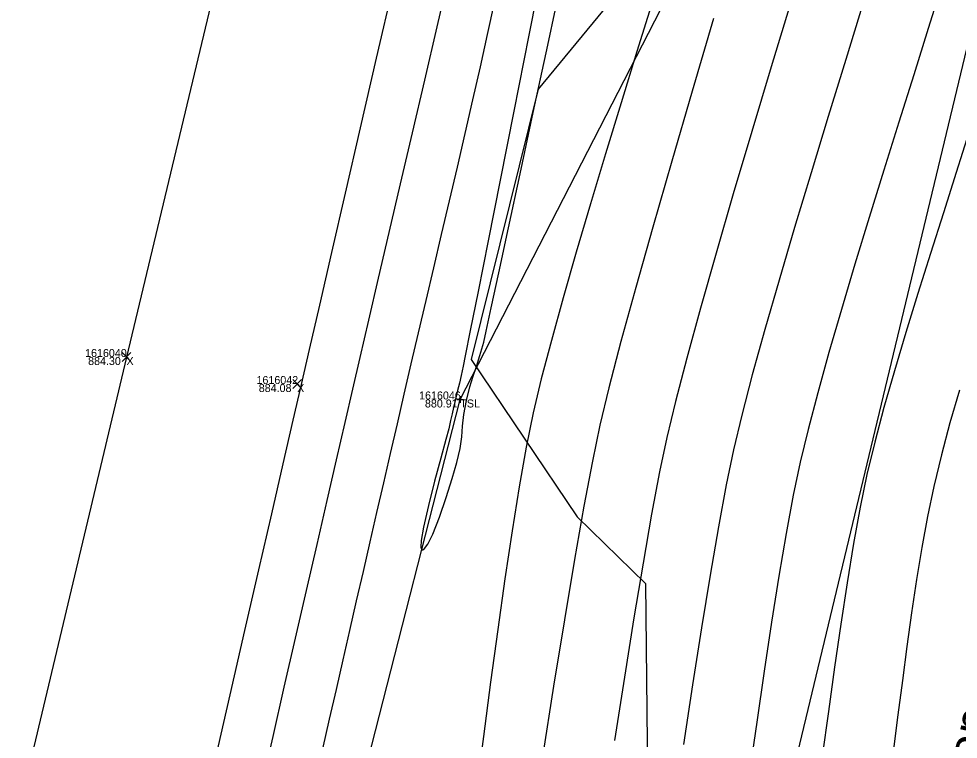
# Model space of a CAD drawing. Extents: x 1957117 to 1971063, y 701601 to 715861.
# Drawn here: x 1963151.73 to 1963192.8, y 705546.9 to 705578.39 of the extents above; entities that cross this region are included whole.
import ezdxf

# ---------------------------------------------------------------- set-up
doc = ezdxf.new("R2010")
doc.units = 0
for name, color, linetype in [('AP_X_Lights', 7, 'Continuous'), ('DT_X_Break_Line', 7, 'Continuous'), ('DT_X_Contour_Major', 7, 'Continuous'), ('DT_X_Contour_Minor', 7, 'Continuous'), ('DT_X_TIN_Hull', 7, 'Continuous'), ('HY_X_Water_Edge', 7, 'Continuous'), ('PV_P_Drive', 7, 'Continuous'), ('PV_P_Shoulder', 7, 'Continuous'), ('RS_Raster1', 7, 'Continuous'), ('RW_X_Esmt_RR', 7, 'Continuous'), ('RW_X_Text', 7, 'Continuous'), ('SC_Scratch1', 7, 'Continuous'), ('SC_Shading5', 7, 'Continuous'), ('VG_X_Tree_Line_Rt', 7, 'Continuous')]:
    doc.layers.add(name, color=color, linetype=linetype)

msp = doc.modelspace()

# ---------------------------------------------------------------- linework, layer by layer
at = {"layer": 'AP_X_Lights'}
for p, q in [((1963156.244, 705563.411), (1963156.632, 705563.801)), ((1963156.244, 705563.801), (1963156.632, 705563.411)), ((1963163.705, 705562.23), (1963164.093, 705562.62)), ((1963163.705, 705562.62), (1963164.093, 705562.23))]:
    msp.add_line(p, q, dxfattribs=at)
at = {"layer": 'DT_X_Break_Line'}
msp.add_lwpolyline([(1963059.618, 705072.384), (1963067.267, 705121.949), (1963084.435, 705172.155), (1963089.948, 705219.61), (1963104.733, 705267.194), (1963118.935, 705315.406), (1963122.413, 705362.88), (1963135.773, 705414.457), (1963142.701, 705466.671), (1963157.121, 705507.344), (1963171.033, 705561.75), (1963190.964, 705600.578), (1963199.065, 705656.682), (1963210.848, 705704.455), (1963218.329, 705756.178)], dxfattribs=at)
at = {"layer": 'DT_X_Contour_Major'}
msp.add_lwpolyline([(1963188.645, 705579.09), (1963187.88, 705576.615), (1963187.115, 705574.126), (1963186.366, 705571.663), (1963185.645, 705569.262), (1963184.967, 705566.964), (1963184.347, 705564.805), (1963183.799, 705562.825), (1963183.337, 705561.061), (1963182.975, 705559.551), (1963182.655, 705558.015), (1963182.313, 705556.176), (1963181.952, 705554.077), (1963181.576, 705551.765), (1963181.19, 705549.282), (1963180.797, 705546.674)], dxfattribs=at)
msp.add_lwpolyline([(1963188.645, 705579.09), (1963187.88, 705576.615), (1963187.115, 705574.126), (1963186.366, 705571.663), (1963185.645, 705569.262), (1963184.967, 705566.964), (1963184.347, 705564.805), (1963183.799, 705562.825), (1963183.337, 705561.061), (1963182.975, 705559.551), (1963182.655, 705558.015), (1963182.313, 705556.176), (1963181.952, 705554.077), (1963181.576, 705551.765), (1963181.19, 705549.282), (1963180.797, 705546.674)], dxfattribs=at)
at = {"layer": 'DT_X_Contour_Minor'}
for points in [[(1963174.731, 705581.21), (1963174.029, 705577.669), (1963173.371, 705574.352), (1963172.772, 705571.331), (1963172.246, 705568.678), (1963171.808, 705566.468), (1963171.47, 705564.771), (1963171.249, 705563.661), (1963171.159, 705563.211), (1963171.068, 705562.796), (1963170.991, 705562.467), (1963170.915, 705562.149), (1963170.826, 705561.77), (1963170.742, 705561.403), (1963170.676, 705561.117), (1963170.61, 705560.831), (1963170.527, 705560.464), (1963170.403, 705559.994), (1963170.179, 705559.181), (1963169.906, 705558.173), (1963169.636, 705557.12), (1963169.419, 705556.172), (1963169.319, 705555.587), (1963169.304, 705555.301), (1963169.329, 705555.201), (1963169.353, 705555.181), (1963169.388, 705555.18), (1963169.468, 705555.232), (1963169.608, 705555.427), (1963169.824, 705555.865), (1963170.12, 705556.611), (1963170.415, 705557.463), (1963170.678, 705558.298), (1963170.88, 705558.992), (1963171.021, 705559.611), (1963171.092, 705560.117), (1963171.133, 705560.584), (1963171.189, 705561.088), (1963171.301, 705561.701), (1963171.451, 705562.3), (1963171.593, 705562.771), (1963171.737, 705563.197), (1963171.888, 705563.666), (1963172.055, 705564.262), (1963172.162, 705564.732), (1963172.386, 705565.759), (1963172.715, 705567.285), (1963173.138, 705569.254), (1963173.643, 705571.608), (1963174.218, 705574.289), (1963174.852, 705577.24), (1963175.532, 705580.404)], [(1963174.731, 705581.21), (1963174.029, 705577.669), (1963173.371, 705574.352), (1963172.772, 705571.331), (1963172.246, 705568.678), (1963171.808, 705566.468), (1963171.47, 705564.771), (1963171.249, 705563.661), (1963171.159, 705563.211), (1963171.068, 705562.796), (1963170.991, 705562.467), (1963170.915, 705562.149), (1963170.826, 705561.77), (1963170.742, 705561.403), (1963170.676, 705561.117), (1963170.61, 705560.831), (1963170.527, 705560.464), (1963170.403, 705559.994), (1963170.179, 705559.181), (1963169.906, 705558.173), (1963169.636, 705557.12), (1963169.419, 705556.172), (1963169.319, 705555.587), (1963169.304, 705555.301), (1963169.329, 705555.201), (1963169.353, 705555.181), (1963169.388, 705555.18), (1963169.468, 705555.232), (1963169.608, 705555.427), (1963169.824, 705555.865), (1963170.12, 705556.611), (1963170.415, 705557.463), (1963170.678, 705558.298), (1963170.88, 705558.992), (1963171.021, 705559.611), (1963171.092, 705560.117), (1963171.133, 705560.584), (1963171.189, 705561.088), (1963171.301, 705561.701), (1963171.451, 705562.3), (1963171.593, 705562.771), (1963171.737, 705563.197), (1963171.888, 705563.666), (1963172.055, 705564.262), (1963172.162, 705564.732), (1963172.386, 705565.759), (1963172.715, 705567.285), (1963173.138, 705569.254), (1963173.643, 705571.608), (1963174.218, 705574.289), (1963174.852, 705577.24), (1963175.532, 705580.404)], [(1963162.353, 705544.88), (1963162.845, 705547.022), (1963163.339, 705549.175), (1963163.83, 705551.31), (1963164.311, 705553.399), (1963164.774, 705555.416), (1963165.215, 705557.331), (1963165.626, 705559.118), (1963166.001, 705560.748), (1963166.334, 705562.195), (1963166.656, 705563.589), (1963167.033, 705565.218), (1963167.458, 705567.048), (1963167.923, 705569.045), (1963168.42, 705571.176), (1963168.94, 705573.408), (1963169.475, 705575.706), (1963170.018, 705578.038), (1963170.559, 705580.369)], [(1963162.353, 705544.88), (1963162.845, 705547.022), (1963163.339, 705549.175), (1963163.83, 705551.31), (1963164.311, 705553.399), (1963164.774, 705555.416), (1963165.215, 705557.331), (1963165.626, 705559.118), (1963166.001, 705560.748), (1963166.334, 705562.195), (1963166.656, 705563.589), (1963167.033, 705565.218), (1963167.458, 705567.048), (1963167.923, 705569.045), (1963168.42, 705571.176), (1963168.94, 705573.408), (1963169.475, 705575.706), (1963170.018, 705578.038), (1963170.559, 705580.369)], [(1963160.3, 705545.913), (1963160.971, 705548.836), (1963161.616, 705551.647), (1963162.225, 705554.298), (1963162.787, 705556.745), (1963163.291, 705558.943), (1963163.729, 705560.845), (1963164.088, 705562.407), (1963164.44, 705563.937), (1963164.886, 705565.876), (1963165.415, 705568.17), (1963166.015, 705570.769), (1963166.672, 705573.619), (1963167.375, 705576.668), (1963168.113, 705579.864)], [(1963160.3, 705545.913), (1963160.971, 705548.836), (1963161.616, 705551.647), (1963162.225, 705554.298), (1963162.787, 705556.745), (1963163.291, 705558.943), (1963163.729, 705560.845), (1963164.088, 705562.407), (1963164.44, 705563.937), (1963164.886, 705565.876), (1963165.415, 705568.17), (1963166.015, 705570.769), (1963166.672, 705573.619), (1963167.375, 705576.668), (1963168.113, 705579.864)], [(1963192.094, 705579.919), (1963191.487, 705577.967), (1963190.854, 705575.941), (1963190.204, 705573.869), (1963189.552, 705571.779), (1963188.908, 705569.7), (1963188.284, 705567.658), (1963187.693, 705565.684), (1963187.147, 705563.804), (1963186.657, 705562.047), (1963186.235, 705560.441), (1963185.893, 705559.013), (1963185.591, 705557.563), (1963185.28, 705555.89), (1963184.963, 705554.028), (1963184.642, 705552.012), (1963184.318, 705549.874), (1963183.992, 705547.65), (1963183.667, 705545.371)], [(1963192.094, 705579.919), (1963191.487, 705577.967), (1963190.854, 705575.941), (1963190.204, 705573.869), (1963189.552, 705571.779), (1963188.908, 705569.7), (1963188.284, 705567.658), (1963187.693, 705565.684), (1963187.147, 705563.804), (1963186.657, 705562.047), (1963186.235, 705560.441), (1963185.893, 705559.013), (1963185.591, 705557.563), (1963185.28, 705555.89), (1963184.963, 705554.028), (1963184.642, 705552.012), (1963184.318, 705549.874), (1963183.992, 705547.65), (1963183.667, 705545.371)], [(1963165.026, 705546.482), (1963165.319, 705547.777), (1963165.613, 705549.071), (1963165.908, 705550.363), (1963166.203, 705551.654), (1963166.499, 705552.944), (1963166.795, 705554.234), (1963167.092, 705555.523), (1963167.389, 705556.813), (1963167.687, 705558.103), (1963167.984, 705559.395), (1963168.282, 705560.688), (1963168.58, 705561.982), (1963168.886, 705563.303), (1963169.205, 705564.669), (1963169.535, 705566.073), (1963169.873, 705567.507), (1963170.215, 705568.963), (1963170.561, 705570.432), (1963170.906, 705571.907), (1963171.247, 705573.38), (1963171.583, 705574.843), (1963171.91, 705576.288), (1963172.226, 705577.707), (1963172.527, 705579.092)], [(1963165.026, 705546.482), (1963165.319, 705547.777), (1963165.613, 705549.071), (1963165.908, 705550.363), (1963166.203, 705551.654), (1963166.499, 705552.944), (1963166.795, 705554.234), (1963167.092, 705555.523), (1963167.389, 705556.813), (1963167.687, 705558.103), (1963167.984, 705559.395), (1963168.282, 705560.688), (1963168.58, 705561.982), (1963168.886, 705563.303), (1963169.205, 705564.669), (1963169.535, 705566.073), (1963169.873, 705567.507), (1963170.215, 705568.963), (1963170.561, 705570.432), (1963170.906, 705571.907), (1963171.247, 705573.38), (1963171.583, 705574.843), (1963171.91, 705576.288), (1963172.226, 705577.707), (1963172.527, 705579.092)], [(1963179.446, 705579.187), (1963178.755, 705576.961), (1963178.063, 705574.718), (1963177.382, 705572.487), (1963176.724, 705570.302), (1963176.102, 705568.193), (1963175.527, 705566.193), (1963175.014, 705564.333), (1963174.574, 705562.646), (1963174.22, 705561.163), (1963173.912, 705559.665), (1963173.603, 705557.933), (1963173.293, 705556.004), (1963172.981, 705553.913), (1963172.669, 705551.695), (1963172.356, 705549.386), (1963172.043, 705547.02), (1963171.728, 705544.633)], [(1963179.446, 705579.187), (1963178.755, 705576.961), (1963178.063, 705574.718), (1963177.382, 705572.487), (1963176.724, 705570.302), (1963176.102, 705568.193), (1963175.527, 705566.193), (1963175.014, 705564.333), (1963174.574, 705562.646), (1963174.22, 705561.163), (1963173.912, 705559.665), (1963173.603, 705557.933), (1963173.293, 705556.004), (1963172.981, 705553.913), (1963172.669, 705551.695), (1963172.356, 705549.386), (1963172.043, 705547.02), (1963171.728, 705544.633)], [(1963185.49, 705579.157), (1963184.622, 705576.29), (1963183.776, 705573.468), (1963182.967, 705570.738), (1963182.213, 705568.146), (1963181.528, 705565.738), (1963180.93, 705563.562), (1963180.434, 705561.663), (1963180.056, 705560.088), (1963179.742, 705558.58), (1963179.395, 705556.733), (1963179.02, 705554.592), (1963178.622, 705552.201), (1963178.207, 705549.605), (1963177.778, 705546.848)], [(1963185.49, 705579.157), (1963184.622, 705576.29), (1963183.776, 705573.468), (1963182.967, 705570.738), (1963182.213, 705568.146), (1963181.528, 705565.738), (1963180.93, 705563.562), (1963180.434, 705561.663), (1963180.056, 705560.088), (1963179.742, 705558.58), (1963179.395, 705556.733), (1963179.02, 705554.592), (1963178.622, 705552.201), (1963178.207, 705549.605), (1963177.778, 705546.848)], [(1963182.105, 705578.4), (1963181.165, 705575.222), (1963180.273, 705572.167), (1963179.445, 705569.289), (1963178.7, 705566.642), (1963178.056, 705564.279), (1963177.529, 705562.256), (1963177.138, 705560.626), (1963176.812, 705559.059), (1963176.439, 705557.083), (1963176.026, 705554.749), (1963175.581, 705552.111), (1963175.11, 705549.219), (1963174.619, 705546.127)], [(1963182.105, 705578.4), (1963181.165, 705575.222), (1963180.273, 705572.167), (1963179.445, 705569.289), (1963178.7, 705566.642), (1963178.056, 705564.279), (1963177.529, 705562.256), (1963177.138, 705560.626), (1963176.812, 705559.059), (1963176.439, 705557.083), (1963176.026, 705554.749), (1963175.581, 705552.111), (1963175.11, 705549.219), (1963174.619, 705546.127)], [(1963193.27, 705573.423), (1963192.715, 705571.673), (1963192.151, 705569.906), (1963191.588, 705568.138), (1963191.037, 705566.388), (1963190.507, 705564.671), (1963190.009, 705563.004), (1963189.553, 705561.405), (1963189.151, 705559.89), (1963188.811, 705558.476), (1963188.512, 705557.037), (1963188.222, 705555.45), (1963187.939, 705553.741), (1963187.663, 705551.933), (1963187.392, 705550.05), (1963187.124, 705548.116), (1963186.858, 705546.155)], [(1963193.27, 705573.423), (1963192.715, 705571.673), (1963192.151, 705569.906), (1963191.588, 705568.138), (1963191.037, 705566.388), (1963190.507, 705564.671), (1963190.009, 705563.004), (1963189.553, 705561.405), (1963189.151, 705559.89), (1963188.811, 705558.476), (1963188.512, 705557.037), (1963188.222, 705555.45), (1963187.939, 705553.741), (1963187.663, 705551.933), (1963187.392, 705550.05), (1963187.124, 705548.116), (1963186.858, 705546.155)], [(1963192.856, 705562.16), (1963192.441, 705560.732), (1963192.063, 705559.324), (1963191.73, 705557.939), (1963191.459, 705556.639), (1963191.21, 705555.281), (1963190.98, 705553.874), (1963190.764, 705552.428), (1963190.559, 705550.953), (1963190.361, 705549.46), (1963190.165, 705547.959), (1963189.969, 705546.46)], [(1963192.856, 705562.16), (1963192.441, 705560.732), (1963192.063, 705559.324), (1963191.73, 705557.939), (1963191.459, 705556.639), (1963191.21, 705555.281), (1963190.98, 705553.874), (1963190.764, 705552.428), (1963190.559, 705550.953), (1963190.361, 705549.46), (1963190.165, 705547.959), (1963189.969, 705546.46)]]:
    msp.add_lwpolyline(points, dxfattribs=at)
at = {"layer": 'DT_X_TIN_Hull'}
msp.add_lwpolyline([(1963254.734, 705951.873), (1963238.207, 705904.757), (1963226.355, 705855.27), (1963191.43, 705709.793), (1963179.827, 705661.653), (1963168.092, 705612.411), (1963156.438, 705563.606), (1963144.855, 705514.97), (1963136.901, 705465.31), (1963121.943, 705418.117), (1963098.235, 705321.162), (1963062.2, 705175.46), (1963037.999, 705077.244)], dxfattribs=at)
at = {"layer": 'HY_X_Water_Edge'}
msp.add_spline([(1963191.723, 701994.048), (1963062.047, 702441.167), (1962863.491, 703169.356), (1962827.53, 703438.691), (1962823.213, 703537.412), (1962817.962, 703593.874), (1962817.97, 703697.316), (1962828.582, 703804.235), (1962836.461, 703844.734), (1962850.687, 703896.004), (1962867.251, 703938.846), (1962873.848, 703992.355), (1962884.135, 704091.371), (1962891.241, 704140.854), (1962897.382, 704180.529), (1962905.467, 704230.979), (1962943.949, 704328.022), (1962948.537, 704378.842), (1962964.114, 704426.264), (1963004.885, 704570.73), (1963042.054, 704716.522), (1963062.038, 704814.417), (1963072.171, 704860.237), (1963090.023, 704956.798), (1963107.066, 705031.783), (1963133.773, 705105.742), (1963148.685, 705206.74), (1963175.48, 705301.059), (1963191.635, 705353.417), (1963210.988, 705447.286), (1963219.532, 705497.27), (1963230.124, 705549.475), (1963251.052, 705591.159), (1963275.289, 705693.429), (1963292.982, 705784.032), (1963302.841, 705839.645), (1963335.126, 705936.766), (1963359.752, 706046.75), (1963389.133, 706177.299), (1963417.827, 706273.456), (1963475.868, 706451.902), (1963533.782, 706640.53), (1963553.86, 706696.984), (1963580.184, 706715.425), (1963609.172, 706718.73), (1963617.062, 706714.691), (1963619.447, 706694.678), (1963564.282, 706533.07), (1963531.853, 706395.229), (1963434.4, 706006.96), (1963354.09, 705679.186), (1963237.513, 705206.07), (1963167.369, 704892.962), (1963059.145, 704434.176), (1962907.914, 703908.742), (1962877.458, 703703.326), (1962898.357, 703412.121), (1962942.65, 703052.267), (1963048.963, 702674.866), (1963191.468, 702189.666), (1963245.396, 702019.832)], degree=3, dxfattribs=at)
at = {"layer": 'PV_P_Drive'}
for p, q in [((1963171.033, 705561.896), (1963171.033, 705561.604)), ((1963170.887, 705561.75), (1963171.179, 705561.75)), ((1963171.033, 705561.75), (1963171.033, 705561.75))]:
    msp.add_line(p, q, dxfattribs=at)
at = {"layer": 'RW_X_Esmt_RR'}
msp.add_lwpolyline([(1962866.45, 704268.068), (1963123.345, 705337.727), (1963135.496, 705336.937), (1963400.797, 706441.601)], dxfattribs=at)
at = {"layer": 'SC_Shading5'}
for points in [[(1963026.912, 704294.121), (1963138.818, 704737.794), (1963251.679, 705213.963), (1963374.306, 705730.111), (1963454.783, 706045.593), (1963517.244, 706296.713), (1963562.763, 706479.256), (1963580.13, 706553.799), (1963589.678, 706586.994)], [(1963609.915, 706579.703), (1963587.283, 706499.153), (1963552.056, 706354.005), (1963480.911, 706069.234), (1963357.401, 705576.869), (1963272.751, 705226.931), (1963210.247, 704956.481), (1963044.97, 704288.881)]]:
    msp.add_spline(points, degree=3, dxfattribs=at)
at = {"layer": 'VG_X_Tree_Line_Rt'}
msp.add_lwpolyline([(1963178.491, 705580.233), (1963174.434, 705575.319), (1963171.5, 705563.501), (1963176.135, 705556.626), (1963179.128, 705553.701), (1963179.217, 705545.338), (1963178.711, 705538.904), (1963171.698, 705533.946), (1963163.816, 705524.325), (1963170.042, 705519.614), (1963171.809, 705512.992)], dxfattribs=at)

# ---------------------------------------------------------------- texts
at = {"layer": 'PV_P_Shoulder'}
for s, p in [('884.30', (1963154.76, 705563.256)), ('884.08', (1963162.221, 705562.075)), ('880.91', (1963169.486, 705561.4))]:
    msp.add_text(s, height=0.35, dxfattribs=at).set_placement(p)
at = {"layer": 'RS_Raster1'}
for s, p in [('1616040', (1963154.628, 705563.606)), ('1616042', (1963162.122, 705562.425)), ('1616046', (1963169.231, 705561.75))]:
    msp.add_text(s, height=0.35, dxfattribs=at).set_placement(p)
at = {"layer": 'RW_X_Text'}
msp.add_text('(Known information on RR acquiring interest.)', height=1.6, rotation=76.6865, dxfattribs=at).set_placement((1963190.082, 705530.131))
at = {"layer": 'SC_Scratch1'}
for s, p in [('X', (1963156.438, 705563.256)), ('X', (1963163.899, 705562.075)), ('TSL', (1963171.033, 705561.4))]:
    msp.add_text(s, height=0.35, dxfattribs=at).set_placement(p)

doc.saveas('drawing.dxf')
